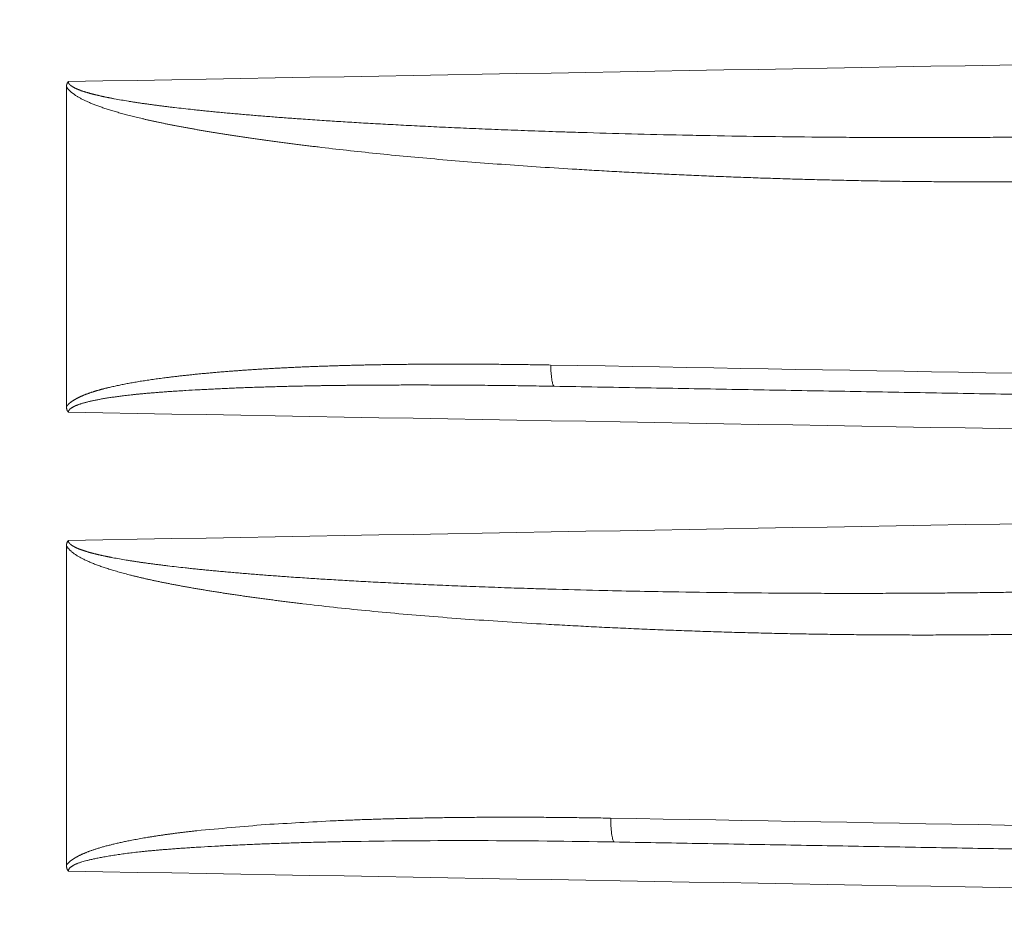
# Model space of a CAD drawing. Header units: millimetres. Extents: x 5437 to 18441, y -4466 to 3128.
# Tile 419 of 497: x 13734 to 13749, y 841 to 855. Entities that reach past the tile are written whole.
import ezdxf

# ---------------------------------------------------------------- set-up
doc = ezdxf.new("R2010")
doc.units = ezdxf.units.MM
doc.layers.add('1', color=7, linetype='Continuous', true_color=0xffffff)
doc.dimstyles.get("Standard").update_dxf_attribs({"dimtxt": 0.18, "dimasz": 0.18, "dimexe": 0.18, "dimexo": 0.0625, "dimgap": 0.09, "dimtad": 0, "dimtih": 1, "dimtoh": 1, "dimdec": 4, "dimzin": 0, "dimdsep": 46, "dimtxsty": 'Standard', "dimcen": 0.09, "dimadec": 0, "dimazin": 0, "dimtfac": 1, "dimtdec": 4, "dimtofl": 0, "dimtmove": 0, "dimatfit": 3, "dimfxl": 1, "dimtolj": 1, "dimtzin": 0, "dimarcsym": 0})

# ---------------------------------------------------------------- blocks, each defined once
blk = doc.blocks.new('*D2')
at = {"color": 0, "lineweight": -2, "transparency": 16777216}
for p, q in [((13342.585, 254.075), (13342.585, 1268.862)), ((13822.085, 1032.127), (13822.085, 1268.862))]:
    blk.add_line(p, q, dxfattribs=at)
at = {"color": 0, "lineweight": 0, "transparency": 16777216}
for p, q in [((13422.585, 1268.682), (13482.245, 1268.682)), ((13742.085, 1268.682), (13682.425, 1268.682))]:
    blk.add_line(p, q, dxfattribs=at)
at = {"color": 0, "lineweight": 20, "transparency": 16777216}
for points in [[(13422.585, 1282.015), (13422.585, 1255.349), (13342.585, 1268.682)], [(13742.085, 1282.015), (13742.085, 1255.349), (13822.085, 1268.682)]]:
    blk.add_solid(points, dxfattribs=at)
at = {"layer": 'Defpoints', "color": 0, "lineweight": 20, "transparency": 16777216}
for p in [(13822.085, 1268.682), (13822.085, 1032.064), (13342.585, 254.013)]:
    blk.add_point(p, dxfattribs=at)
at = {"color": 0, "lineweight": 20, "transparency": 16777216, "insert": (13582.335, 1268.682), "char_height": 80, "attachment_point": 5}
blk.add_mtext('\\A1;480', dxfattribs=at)
blk = doc.blocks.new('*D3')
at = {"color": 0, "lineweight": -2, "transparency": 16777216}
for p, q in [((13674.147, 1169.564), (14135.36, 1169.564)), ((13833.147, -580.436), (14135.36, -580.436))]:
    blk.add_line(p, q, dxfattribs=at)
at = {"color": 0, "lineweight": 0, "transparency": 16777216}
for p, q in [((14135.18, 1089.564), (14135.18, 421.321)), ((14135.18, -500.436), (14135.18, 167.808))]:
    blk.add_line(p, q, dxfattribs=at)
at = {"color": 0, "lineweight": 20, "transparency": 16777216}
for points in [[(14121.847, 1089.564), (14148.514, 1089.564), (14135.18, 1169.564)], [(14121.847, -500.436), (14148.514, -500.436), (14135.18, -580.436)]]:
    blk.add_solid(points, dxfattribs=at)
at = {"layer": 'Defpoints', "color": 0, "lineweight": 20, "transparency": 16777216}
for p in [(13674.085, 1169.564), (13833.085, -580.436), (14135.18, -580.436)]:
    blk.add_point(p, dxfattribs=at)
at = {"color": 0, "lineweight": 20, "transparency": 16777216, "insert": (14135.18, 294.564), "char_height": 80, "attachment_point": 5, "rotation": 270}
blk.add_mtext('\\A1;1750', dxfattribs=at)

msp = doc.modelspace()

# ---------------------------------------------------------------- linework, layer by layer
at = {"layer": '1', "color": 0, "lineweight": 20}
for p, q in [((13734.58476, 848.89765), (13734.58476, 853.81927)), ((13734.58476, 841.83483), (13734.58476, 846.75132))]:
    msp.add_line(p, q, dxfattribs=at)
for points, degree in [([(13734.61315, 853.9025), (13745.94873, 854.10293), (13757.28424, 854.30338), (13768.61967, 854.50384)], 3), ([(13735.3217, 853.6373), (13735.39424, 853.62486), (13735.46678, 853.61228), (13735.53931, 853.59959)], 3), ([(13736.24701, 853.50282), (13736.34143, 853.49222), (13736.43583, 853.4816), (13736.53023, 853.47097)], 3), ([(13738.22815, 853.32419), (13738.32584, 853.31744), (13738.42352, 853.31074), (13738.52119, 853.30411)], 3), ([(13742.34522, 853.12381), (13742.39865, 853.12212), (13742.45208, 853.12044), (13742.50551, 853.1188)], 3), ([(13742.50551, 853.1188), (13743.02768, 853.10297), (13743.54976, 853.08947), (13744.07177, 853.07846)], 3), ([(13744.07177, 853.07846), (13744.21372, 853.07547), (13744.35566, 853.07267), (13744.4976, 853.07004)], 3), ([(13744.4976, 853.07004), (13745.09398, 853.05875), (13745.69026, 853.05082), (13746.28649, 853.04619)], 3), ([(13746.28649, 853.04619), (13746.35421, 853.04562), (13746.42193, 853.0451), (13746.48965, 853.04463)], 3), ([(13742.04211, 849.53849), (13750.97687, 849.38107), (13759.91144, 849.2236), (13768.84581, 849.06606)], 3), ([(13735.58086, 849.07925), (13735.5483, 849.07551), (13735.51574, 849.07173), (13735.48318, 849.06791)], 3), ([(13736.61675, 849.15727), (13736.5524, 849.15367), (13736.48804, 849.14997), (13736.42368, 849.14618)], 3), ([(13738.46859, 849.22004), (13738.41655, 849.21914), (13738.36451, 849.21819), (13738.31247, 849.2172)], 3), ([(13742.09865, 849.21156), (13747.40286, 849.11898), (13752.70706, 849.02639), (13758.01126, 848.93381), (13763.31546, 848.84122), (13768.61967, 848.74864)], 5), ([(13768.61967, 848.21437), (13757.28417, 848.41347), (13745.94866, 848.61256), (13734.61315, 848.81164)], 3), ([(13734.61315, 846.83745), (13745.94871, 847.03773), (13757.28422, 847.23802), (13768.61967, 847.43833)], 3), ([(13735.27599, 846.57643), (13735.34384, 846.56436), (13735.41169, 846.55218), (13735.47953, 846.53994)], 3), ([(13736.14614, 846.44638), (13736.23508, 846.43619), (13736.32403, 846.42599), (13736.41296, 846.41582)], 3), ([(13738.01124, 846.27679), (13738.10308, 846.27048), (13738.1949, 846.26422), (13738.28673, 846.25803)], 3), ([(13741.73972, 846.09736), (13741.83844, 846.09429), (13741.93715, 846.09132), (13742.03586, 846.08844)], 3), ([(13742.03586, 846.08844), (13742.28473, 846.08132), (13742.53358, 846.07476), (13742.78242, 846.06877)], 3), ([(13742.78242, 846.06877), (13743.1586, 846.05985), (13743.53474, 846.05224), (13743.91085, 846.04596)], 3), ([(13743.91085, 846.04596), (13744.47695, 846.0364), (13745.04298, 846.02992), (13745.60895, 846.02645)], 3), ([(13745.60895, 846.02645), (13745.66799, 846.02606), (13745.72703, 846.02571), (13745.78607, 846.0254)], 3), ([(13742.96656, 842.56243), (13751.59304, 842.41097), (13760.21946, 842.25947), (13768.84581, 842.10794)], 3), ([(13736.59436, 842.36964), (13736.94655, 842.40114), (13737.29874, 842.43255), (13737.65093, 842.46389)], 3), ([(13737.65093, 842.46389), (13738.00438, 842.48344), (13738.35783, 842.50295), (13738.71128, 842.52239)], 3), ([(13736.87032, 842.13035), (13736.79852, 842.1263), (13736.72671, 842.12214), (13736.65489, 842.11787)], 3), ([(13739.00421, 842.20352), (13738.92779, 842.20218), (13738.85137, 842.20075), (13738.77494, 842.19923)], 3), ([(13740.89839, 842.2166), (13740.2671, 842.21741), (13739.63571, 842.21308), (13739.00422, 842.20352)], 3), ([(13740.9497, 842.21649), (13740.9326, 842.21653), (13740.9155, 842.21657), (13740.89839, 842.2166)], 3), ([(13743.0231, 842.19543), (13742.33204, 842.20749), (13741.64092, 842.21474), (13740.9497, 842.21649)], 3), ([(13743.0231, 842.19543), (13748.14241, 842.10607), (13753.26173, 842.01671), (13758.38104, 841.92735), (13763.50035, 841.838), (13768.61967, 841.74864)], 5), ([(13734.58476, 841.83483), (13734.6167, 841.88347), (13734.67343, 841.92713), (13734.74233, 841.96551)], 3), ([(13735.70879, 842.04269), (13735.67225, 842.03852), (13735.63571, 842.03431), (13735.59917, 842.03006)], 3), ([(13768.61967, 841.14887), (13757.28417, 841.34812), (13745.94867, 841.54736), (13734.61315, 841.74659)], 3)]:
    msp.add_open_spline(points, degree=degree, dxfattribs=at)
for points, knots in [([(13734.58476, 853.81927), (13734.58479, 853.82141), (13734.58483, 853.82566), (13734.58522, 853.83195), (13734.58585, 853.83813), (13734.58673, 853.84418), (13734.58787, 853.8501), (13734.58925, 853.8559), (13734.59089, 853.86158), (13734.59279, 853.86714), (13734.59493, 853.87257), (13734.59733, 853.87787), (13734.59998, 853.88305), (13734.60289, 853.88811), (13734.60605, 853.89304), (13734.60945, 853.89786), (13734.61191, 853.90095), (13734.61315, 853.9025)], [0, 0, 0, 0, 0.07212474, 0.14297275, 0.2126452, 0.2812485, 0.34889408, 0.41569817, 0.48178146, 0.54726859, 0.61228765, 0.67696952, 0.74144711, 0.80585461, 0.87032665, 0.93499745, 1, 1, 1, 1]), ([(13750.4161, 852.37154), (13750.36732, 852.37075), (13750.26972, 852.36917), (13750.12321, 852.36706), (13749.97656, 852.36517), (13749.82974, 852.36349), (13749.68277, 852.36203), (13749.53564, 852.36079), (13749.38835, 852.35976), (13749.24091, 852.35896), (13749.09331, 852.35837), (13748.94556, 852.358), (13748.79765, 852.35785), (13748.64958, 852.35792), (13748.50135, 852.3582), (13748.35297, 852.35871), (13748.20443, 852.35944), (13748.05574, 852.36038), (13747.90688, 852.36155), (13747.75787, 852.36293), (13747.60871, 852.36454), (13747.45939, 852.36636), (13747.30991, 852.36841), (13747.16027, 852.37068), (13747.01048, 852.37316), (13746.86053, 852.37587), (13746.71043, 852.3788), (13746.56016, 852.38195), (13746.40975, 852.38532), (13746.25917, 852.38891), (13746.10844, 852.39273), (13745.95755, 852.39677), (13745.8065, 852.40102), (13745.6553, 852.40551), (13745.50394, 852.41021), (13745.35243, 852.41513), (13745.20075, 852.42028), (13745.04893, 852.42565), (13744.89694, 852.43125), (13744.7448, 852.43706), (13744.5925, 852.4431), (13744.44004, 852.44937), (13744.28743, 852.45585), (13744.13466, 852.46257), (13743.98174, 852.4695), (13743.82865, 852.47666), (13743.67541, 852.48404), (13743.52202, 852.49165), (13743.36847, 852.49948), (13743.21476, 852.50754), (13743.06089, 852.51582), (13742.90687, 852.52433), (13742.75269, 852.53306), (13742.59835, 852.54202), (13742.31015, 852.55914), (13741.89364, 852.58535), (13741.35438, 852.62261), (13740.83162, 852.66213), (13740.32537, 852.70392), (13739.83562, 852.74798), (13739.36237, 852.79433), (13738.90562, 852.84295), (13738.57917, 852.88073), (13738.3777, 852.90521), (13738.29595, 852.91526), (13738.21509, 852.92533), (13738.13511, 852.93542), (13738.05601, 852.94553), (13737.9778, 852.95565), (13737.90047, 852.96579), (13737.82403, 852.97595), (13737.74848, 852.98612), (13737.6738, 852.99631), (13737.60001, 853.00652), (13737.52711, 853.01675), (13737.45509, 853.02699), (13737.38396, 853.03725), (13737.31371, 853.04753), (13737.24435, 853.05783), (13737.17587, 853.06814), (13737.10827, 853.07847), (13737.04156, 853.08882), (13736.97573, 853.09919), (13736.91079, 853.10957), (13736.84674, 853.11997), (13736.78356, 853.13039), (13736.72128, 853.14082), (13736.65987, 853.15127), (13736.59935, 853.16174), (13736.53972, 853.17223), (13736.48097, 853.18273), (13736.42311, 853.19325), (13736.36613, 853.20378), (13736.31003, 853.21434), (13736.25482, 853.22491), (13736.2005, 853.2355), (13736.14705, 853.2461), (13736.0945, 853.25672), (13736.04283, 853.26736), (13735.99204, 853.27802), (13735.94214, 853.28869), (13735.89312, 853.29938), (13735.84498, 853.31008), (13735.79773, 853.32081), (13735.75137, 853.33155), (13735.70589, 853.3423), (13735.66129, 853.35307), (13735.61758, 853.36386), (13735.57476, 853.37467), (13735.53282, 853.38549), (13735.49176, 853.39633), (13735.45159, 853.40719), (13735.4123, 853.41806), (13735.37389, 853.42895), (13735.33638, 853.43985), (13735.29974, 853.45077), (13735.26399, 853.46171), (13735.22913, 853.47266), (13735.19515, 853.48363), (13735.16205, 853.49462), (13735.12984, 853.50562), (13735.09851, 853.51664), (13735.06807, 853.52767), (13735.03851, 853.53872), (13735.00983, 853.54979), (13734.98204, 853.56087), (13734.95514, 853.57197), (13734.92912, 853.58308), (13734.90398, 853.59421), (13734.87973, 853.60536), (13734.85636, 853.61652), (13734.83387, 853.6277), (13734.81227, 853.63889), (13734.79156, 853.6501), (13734.77172, 853.66132), (13734.75278, 853.67256), (13734.73471, 853.68382), (13734.71753, 853.69509), (13734.70123, 853.70638), (13734.68582, 853.71768), (13734.67129, 853.729), (13734.65764, 853.74034), (13734.64488, 853.75169), (13734.633, 853.76306), (13734.622, 853.77445), (13734.61188, 853.78585), (13734.60267, 853.79727), (13734.59428, 853.80869), (13734.58934, 853.81648), (13734.5869, 853.82032)], [0, 0, 0, 0, 0.00918681, 0.0183824, 0.02758679, 0.0368, 0.04602205, 0.05525298, 0.06449279, 0.07374153, 0.0829992, 0.09226583, 0.10154146, 0.11082609, 0.12011976, 0.12942248, 0.13873428, 0.14805519, 0.15738522, 0.16672441, 0.17607276, 0.18543031, 0.19479708, 0.2041731, 0.21355838, 0.22295294, 0.23235682, 0.24177003, 0.2511926, 0.26062455, 0.2700659, 0.27951667, 0.2889769, 0.29844659, 0.30792578, 0.31741448, 0.32691272, 0.33642052, 0.3459379, 0.35546489, 0.36500151, 0.37454778, 0.38410372, 0.39366935, 0.4032447, 0.41282979, 0.42242464, 0.43202928, 0.44164372, 0.45126799, 0.46090211, 0.4705461, 0.48019998, 0.48986378, 0.49953752, 0.5343381, 0.56810887, 0.60085136, 0.6325673, 0.66325858, 0.69292728, 0.72157572, 0.74920649, 0.75439538, 0.75952936, 0.76460844, 0.76963264, 0.77460198, 0.77951646, 0.78437611, 0.78918094, 0.79393096, 0.79862621, 0.80326668, 0.80785241, 0.81238341, 0.8168597, 0.8212813, 0.82564824, 0.82996054, 0.83421822, 0.8384213, 0.84256981, 0.84666378, 0.85070323, 0.8546882, 0.85861871, 0.86249479, 0.86631648, 0.8700838, 0.8737968, 0.87745551, 0.88105997, 0.88461023, 0.88810631, 0.89154826, 0.89493614, 0.89826999, 0.90154986, 0.9047758, 0.90794788, 0.91106614, 0.91413065, 0.91714148, 0.92009869, 0.92300236, 0.92585256, 0.92864938, 0.9313929, 0.93408321, 0.9367204, 0.93930459, 0.94183588, 0.94431438, 0.94674022, 0.94911353, 0.95143445, 0.95370313, 0.95591973, 0.95808442, 0.96019739, 0.96225884, 0.96426898, 0.96622804, 0.96813628, 0.96999395, 0.97180136, 0.97355882, 0.97526669, 0.97692532, 0.97853514, 0.9800966, 0.98161019, 0.98307644, 0.98449596, 0.9858694, 0.98719749, 0.98848103, 0.9897209, 0.99091808, 0.99207368, 0.99318891, 0.99426512, 0.99530381, 0.99630666, 0.99727554, 0.99821249, 0.99911981, 1, 1, 1, 1]), ([(13734.61315, 853.9025), (13734.61315, 853.90136), (13734.61316, 853.89908), (13734.6135, 853.89566), (13734.61407, 853.89222), (13734.6149, 853.88878), (13734.61598, 853.88534), (13734.61732, 853.88189), (13734.61891, 853.87844), (13734.62076, 853.87498), (13734.62286, 853.87152), (13734.62521, 853.86805), (13734.62782, 853.86458), (13734.63068, 853.8611), (13734.6338, 853.85762), (13734.63716, 853.85414), (13734.64078, 853.85065), (13734.64466, 853.84715), (13734.64879, 853.84366), (13734.65317, 853.84015), (13734.6578, 853.83665), (13734.66269, 853.83314), (13734.66783, 853.82962), (13734.67322, 853.8261), (13734.67887, 853.82258), (13734.68477, 853.81905), (13734.69093, 853.81553), (13734.69733, 853.81199), (13734.704, 853.80846), (13734.71091, 853.80492), (13734.71808, 853.80137), (13734.7255, 853.79783), (13734.73317, 853.79428), (13734.7411, 853.79073), (13734.74928, 853.78717), (13734.75772, 853.78362), (13734.76641, 853.78006), (13734.77535, 853.7765), (13734.78455, 853.77293), (13734.79399, 853.76937), (13734.8037, 853.7658), (13734.81365, 853.76223), (13734.82386, 853.75866), (13734.83433, 853.75509), (13734.84504, 853.75151), (13734.85601, 853.74794), (13734.86724, 853.74436), (13734.87871, 853.74079), (13734.89044, 853.73721), (13734.90243, 853.73363), (13734.91466, 853.73005), (13734.92715, 853.72647), (13734.9399, 853.72289), (13734.95289, 853.71931), (13734.96615, 853.71573), (13734.97965, 853.71215), (13734.99341, 853.70857), (13735.00742, 853.70499), (13735.02168, 853.70142), (13735.0362, 853.69784), (13735.05097, 853.69426), (13735.066, 853.69069), (13735.08128, 853.68711), (13735.09681, 853.68354), (13735.11259, 853.67997), (13735.12863, 853.6764), (13735.14492, 853.67283), (13735.16147, 853.66926), (13735.17827, 853.6657), (13735.19532, 853.66214), (13735.21263, 853.65858), (13735.23019, 853.65502), (13735.248, 853.65147), (13735.26606, 853.64792), (13735.28438, 853.64437), (13735.30295, 853.64082), (13735.31543, 853.63848), (13735.3217, 853.6373)], [0, 0, 0, 0, 0.0047347, 0.00948276, 0.01426605, 0.01910601, 0.02402331, 0.02903766, 0.03416767, 0.03943071, 0.04484288, 0.05041897, 0.05617251, 0.06211584, 0.06826012, 0.07461549, 0.08119108, 0.08799514, 0.09503515, 0.10231781, 0.1098492, 0.11763483, 0.12567966, 0.13398821, 0.14256455, 0.15141242, 0.16053519, 0.16993597, 0.17961756, 0.18958256, 0.19983334, 0.21037207, 0.22120076, 0.23232124, 0.24373524, 0.25544431, 0.26744993, 0.27975344, 0.29235611, 0.3052591, 0.3184635, 0.33197034, 0.34578055, 0.35989504, 0.37431462, 0.38904009, 0.40407217, 0.41941156, 0.43505889, 0.45101479, 0.46727983, 0.48385454, 0.50073945, 0.51793503, 0.53544176, 0.55326006, 0.57139034, 0.589833, 0.60858841, 0.62765693, 0.64703888, 0.6667346, 0.68674438, 0.70706852, 0.72770729, 0.74866097, 0.76992979, 0.79151402, 0.81341386, 0.83562956, 0.85816132, 0.88100934, 0.90417383, 0.92765496, 0.95145292, 0.97556788, 1, 1, 1, 1]), ([(13735.53931, 853.59959), (13735.55625, 853.59688), (13735.59062, 853.59138), (13735.64295, 853.58331), (13735.69675, 853.57522), (13735.75203, 853.56714), (13735.80878, 853.55906), (13735.86702, 853.55099), (13735.92674, 853.54292), (13735.98793, 853.53486), (13736.0506, 853.52681), (13736.11476, 853.51877), (13736.18038, 853.51073), (13736.22464, 853.50548), (13736.24701, 853.50282)], [0, 0, 0, 0, 0.07204386, 0.14613692, 0.22228041, 0.30047545, 0.38072306, 0.4630242, 0.54737974, 0.6337905, 0.72225723, 0.81278063, 0.90536135, 1, 1, 1, 1]), ([(13736.53023, 853.47097), (13736.55782, 853.46803), (13736.61369, 853.46207), (13736.6986, 853.45332), (13736.78564, 853.44456), (13736.87482, 853.4358), (13736.96614, 853.42706), (13737.0596, 853.41833), (13737.15519, 853.40961), (13737.25293, 853.40092), (13737.35281, 853.39225), (13737.45483, 853.3836), (13737.55899, 853.37498), (13737.66529, 853.3664), (13737.77372, 853.35785), (13737.8843, 853.34934), (13737.99701, 853.34088), (13738.11187, 853.33246), (13738.18915, 853.32696), (13738.22815, 853.32419)], [0, 0, 0, 0, 0.04880702, 0.0988652, 0.15017478, 0.20273596, 0.25654896, 0.31161395, 0.3679311, 0.42550057, 0.4843225, 0.54439701, 0.60572423, 0.66830427, 0.73213723, 0.79722321, 0.86356227, 0.93115451, 1, 1, 1, 1]), ([(13738.52119, 853.30411), (13738.56311, 853.30135), (13738.64846, 853.29572), (13738.77879, 853.28743), (13738.9137, 853.27907), (13739.0532, 853.27066), (13739.19727, 853.26221), (13739.34591, 853.25372), (13739.49914, 853.24522), (13739.65695, 853.23671), (13739.81933, 853.22819), (13739.9863, 853.21969), (13740.15783, 853.21122), (13740.33395, 853.20278), (13740.51464, 853.1944), (13740.69991, 853.18608), (13740.88975, 853.17784), (13741.08417, 853.1697), (13741.28317, 853.16166), (13741.48673, 853.15376), (13741.69488, 853.14599), (13741.90759, 853.13838), (13742.12488, 853.13093), (13742.27127, 853.1262), (13742.34522, 853.12381)], [0, 0, 0, 0, 0.03289779, 0.06699143, 0.10228095, 0.13876638, 0.17644775, 0.21532507, 0.25539835, 0.29666759, 0.33913279, 0.38279394, 0.42765101, 0.473704, 0.52095286, 0.56939757, 0.61903809, 0.66987437, 0.72190636, 0.77513402, 0.82955728, 0.88517607, 0.94199034, 1, 1, 1, 1]), ([(13746.48965, 853.04463), (13746.55868, 853.04416), (13746.69572, 853.04323), (13746.89973, 853.04214), (13747.10066, 853.04129), (13747.29849, 853.04068), (13747.49325, 853.04029), (13747.68492, 853.04013), (13747.8735, 853.04018), (13748.059, 853.04043), (13748.24142, 853.04088), (13748.42076, 853.04152), (13748.59701, 853.04233), (13748.77018, 853.04332), (13748.94026, 853.04447), (13749.10726, 853.04578), (13749.27119, 853.04723), (13749.43203, 853.04882), (13749.58978, 853.05054), (13749.74446, 853.05239), (13749.89605, 853.05435), (13750.04457, 853.05643), (13750.19, 853.05861), (13750.33235, 853.06087), (13750.42622, 853.06248), (13750.47264, 853.06328)], [0, 0, 0, 0, 0.05197101, 0.10316983, 0.15359648, 0.20325095, 0.25213326, 0.30024342, 0.34758146, 0.39414739, 0.43994122, 0.48496298, 0.5292127, 0.57269039, 0.61539609, 0.65732982, 0.6984916, 0.73888148, 0.77849948, 0.81734564, 0.85541998, 0.89272255, 0.92925339, 0.96501252, 1, 1, 1, 1]), ([(13736.10739, 849.34284), (13736.12859, 849.34551), (13736.17123, 849.35087), (13736.23563, 849.35865), (13736.30085, 849.36629), (13736.36687, 849.37377), (13736.4337, 849.3811), (13736.50134, 849.38827), (13736.56979, 849.39529), (13736.63905, 849.40216), (13736.70913, 849.40888), (13736.78001, 849.41544), (13736.8517, 849.42184), (13736.9242, 849.4281), (13736.99752, 849.4342), (13737.07164, 849.44014), (13737.14657, 849.44594), (13737.22232, 849.45158), (13737.29887, 849.45706), (13737.37623, 849.4624), (13737.45441, 849.46758), (13737.53339, 849.4726), (13737.61318, 849.47747), (13737.69379, 849.48219), (13737.7752, 849.48676), (13737.85742, 849.49117), (13737.94046, 849.49543), (13738.0243, 849.49954), (13738.10896, 849.50349), (13738.19442, 849.50729), (13738.2807, 849.51094), (13738.36778, 849.51443), (13738.45568, 849.51777), (13738.54438, 849.52096), (13738.6339, 849.52399), (13738.72422, 849.52687), (13738.81536, 849.5296), (13738.9073, 849.53218), (13739.00006, 849.5346), (13739.09362, 849.53687), (13739.188, 849.53899), (13739.28319, 849.54095), (13739.37918, 849.54276), (13739.47599, 849.54442), (13739.57361, 849.54593), (13739.67203, 849.54728), (13739.77127, 849.54848), (13739.87132, 849.54953), (13739.97217, 849.55042), (13740.07384, 849.55116), (13740.17632, 849.55176), (13740.2796, 849.55219), (13740.3837, 849.55248), (13740.48861, 849.55261), (13740.59433, 849.55259), (13740.70086, 849.55242), (13740.80819, 849.5521), (13740.91634, 849.55162), (13741.0253, 849.55099), (13741.13507, 849.55021), (13741.24565, 849.54928), (13741.35704, 849.5482), (13741.46924, 849.54696), (13741.58224, 849.54557), (13741.69606, 849.54404), (13741.81069, 849.54234), (13741.92613, 849.54051), (13742.00336, 849.53916), (13742.04211, 849.53849)], [0, 0, 0, 0, 0.01084015, 0.02181055, 0.03291139, 0.04414282, 0.05550501, 0.06699812, 0.0786223, 0.09037769, 0.10226444, 0.11428267, 0.12643254, 0.13871415, 0.15112764, 0.16367313, 0.17635073, 0.18916055, 0.20210271, 0.21517731, 0.22838445, 0.24172424, 0.25519676, 0.26880212, 0.2825404, 0.2964117, 0.31041609, 0.32455367, 0.33882451, 0.3532287, 0.3677663, 0.3824374, 0.39724206, 0.41218036, 0.42725237, 0.44245816, 0.45779778, 0.4732713, 0.48887879, 0.5046203, 0.52049589, 0.53650562, 0.55264955, 0.56892773, 0.58534021, 0.60188705, 0.6185683, 0.635384, 0.6523342, 0.66941895, 0.6866383, 0.70399229, 0.72148096, 0.73910436, 0.75686253, 0.7747555, 0.79278333, 0.81094604, 0.82924369, 0.84767629, 0.86624389, 0.88494653, 0.90378424, 0.92275705, 0.941865, 0.96110812, 0.98048645, 1, 1, 1, 1]), ([(13735.21348, 849.18646), (13735.22451, 849.18915), (13735.24679, 849.19458), (13735.28062, 849.20249), (13735.31516, 849.21033), (13735.35042, 849.21808), (13735.3864, 849.22575), (13735.42309, 849.23333), (13735.4605, 849.24082), (13735.49862, 849.24823), (13735.53746, 849.25556), (13735.57702, 849.26279), (13735.6173, 849.26994), (13735.65829, 849.27701), (13735.7, 849.28398), (13735.74242, 849.29088), (13735.78556, 849.29768), (13735.82942, 849.3044), (13735.874, 849.31103), (13735.91929, 849.31758), (13735.96529, 849.32404), (13736.01202, 849.33041), (13736.05946, 849.33671), (13736.09134, 849.34079), (13736.10739, 849.34284)], [0, 0, 0, 0, 0.03767336, 0.07607709, 0.11521323, 0.15508368, 0.19569026, 0.23703468, 0.27911857, 0.32194345, 0.36551081, 0.40982201, 0.45487839, 0.50068119, 0.54723162, 0.5945308, 0.64257983, 0.69137974, 0.74093151, 0.7912361, 0.84229439, 0.89410727, 0.94667554, 1, 1, 1, 1]), ([(13742.09865, 849.21156), (13742.03551, 849.21264), (13741.91076, 849.21477), (13741.72593, 849.2176), (13741.54569, 849.22014), (13741.37003, 849.22237), (13741.19896, 849.22431), (13741.03248, 849.22598), (13740.87059, 849.22738), (13740.71329, 849.22854), (13740.56057, 849.22948), (13740.41245, 849.23019), (13740.26891, 849.2307), (13740.12996, 849.23103), (13739.9956, 849.23118), (13739.86583, 849.23116), (13739.74065, 849.23101), (13739.62006, 849.23071), (13739.50405, 849.2303), (13739.39264, 849.22978), (13739.28582, 849.22916), (13739.18359, 849.22846), (13739.08595, 849.22768), (13738.9929, 849.22685), (13738.90445, 849.22596), (13738.82058, 849.22502), (13738.7413, 849.22406), (13738.66662, 849.22308), (13738.59653, 849.22208), (13738.53103, 849.22108), (13738.4889, 849.22037), (13738.4686, 849.22004)], [0, 0, 0, 0, 0.05216507, 0.103068, 0.15270866, 0.20108693, 0.2482027, 0.29405584, 0.33864624, 0.38197381, 0.42403843, 0.46484001, 0.50437847, 0.54265371, 0.57966566, 0.61541423, 0.64989935, 0.68312096, 0.715079, 0.7457734, 0.77520411, 0.80337109, 0.83027428, 0.85591366, 0.88028918, 0.90340081, 0.92524854, 0.94583233, 0.96515218, 0.98320807, 1, 1, 1, 1]), ([(13734.58476, 848.89765), (13734.58606, 848.89951), (13734.58867, 848.90325), (13734.59284, 848.90878), (13734.59724, 848.91429), (13734.60189, 848.91977), (13734.60678, 848.92524), (13734.61192, 848.93069), (13734.6173, 848.93612), (13734.62292, 848.94153), (13734.62878, 848.94691), (13734.63489, 848.95228), (13734.64123, 848.95763), (13734.64783, 848.96296), (13734.65466, 848.96827), (13734.66174, 848.97356), (13734.66906, 848.97883), (13734.67662, 848.98407), (13734.68443, 848.9893), (13734.69247, 848.99451), (13734.70077, 848.9997), (13734.7093, 849.00487), (13734.71808, 849.01002), (13734.7271, 849.01515), (13734.73636, 849.02026), (13734.74586, 849.02535), (13734.75561, 849.03041), (13734.7656, 849.03546), (13734.77584, 849.04049), (13734.78631, 849.0455), (13734.79703, 849.05049), (13734.808, 849.05546), (13734.8192, 849.06041), (13734.83065, 849.06534), (13734.84234, 849.07025), (13734.85427, 849.07514), (13734.86645, 849.08001), (13734.87887, 849.08486), (13734.89153, 849.08969), (13734.90444, 849.0945), (13734.91759, 849.09929), (13734.93098, 849.10406), (13734.94461, 849.10881), (13734.95849, 849.11354), (13734.97261, 849.11825), (13734.98697, 849.12294), (13735.00158, 849.12761), (13735.01643, 849.13226), (13735.03152, 849.13689), (13735.04685, 849.1415), (13735.06243, 849.14609), (13735.07825, 849.15066), (13735.09431, 849.15521), (13735.11062, 849.15974), (13735.12716, 849.16425), (13735.14396, 849.16873), (13735.16099, 849.1732), (13735.17827, 849.17765), (13735.19579, 849.18209), (13735.20756, 849.185), (13735.21348, 849.18646)], [0, 0, 0, 0, 0.00993675, 0.02004987, 0.0303473, 0.04083656, 0.05152479, 0.06241871, 0.07352469, 0.08484872, 0.09639647, 0.10817328, 0.12018418, 0.13243391, 0.14492695, 0.15766752, 0.17065959, 0.18390691, 0.19741302, 0.21118125, 0.22521476, 0.23951652, 0.25408933, 0.26893587, 0.28405864, 0.29946002, 0.31514226, 0.33110748, 0.34735772, 0.36389489, 0.3807208, 0.39783719, 0.41524568, 0.43294785, 0.45094517, 0.46923906, 0.48783085, 0.50672182, 0.52591321, 0.54540616, 0.56520179, 0.58530116, 0.60570528, 0.62641512, 0.64743161, 0.66875563, 0.69038803, 0.71232962, 0.73458118, 0.75714346, 0.78001717, 0.803203, 0.82670161, 0.85051364, 0.87463968, 0.89908034, 0.92383617, 0.94890771, 0.97429549, 1, 1, 1, 1]), ([(13736.42359, 849.14618), (13736.39403, 849.14438), (13736.33602, 849.14084), (13736.2507, 849.13533), (13736.16873, 849.12979), (13736.09011, 849.12421), (13736.01485, 849.11862), (13735.94294, 849.113), (13735.87439, 849.10738), (13735.80919, 849.10176), (13735.74735, 849.09615), (13735.68887, 849.09055), (13735.63373, 849.085), (13735.59813, 849.08113), (13735.58087, 849.07925)], [0, 0, 0, 0, 0.10500735, 0.20607121, 0.3031921, 0.39637068, 0.4856077, 0.57090403, 0.6522607, 0.72967893, 0.80316012, 0.87270596, 0.93831846, 1, 1, 1, 1]), ([(13738.31247, 849.2172), (13738.2713, 849.21638), (13738.18945, 849.21475), (13738.06744, 849.21201), (13737.94692, 849.20908), (13737.8279, 849.20593), (13737.71038, 849.20257), (13737.59435, 849.199), (13737.47981, 849.19521), (13737.36677, 849.19121), (13737.25523, 849.187), (13737.14518, 849.18258), (13737.03662, 849.17795), (13736.92956, 849.17311), (13736.82399, 849.16806), (13736.71992, 849.16282), (13736.65105, 849.15911), (13736.61686, 849.15727)], [0, 0, 0, 0, 0.07276427, 0.14465694, 0.21567812, 0.28582794, 0.35510651, 0.42351394, 0.49105035, 0.55771586, 0.6235106, 0.68843469, 0.75248827, 0.81567145, 0.87798437, 0.93942718, 1, 1, 1, 1]), ([(13735.48316, 849.06791), (13735.47044, 849.06634), (13735.44526, 849.06323), (13735.40795, 849.05842), (13735.37149, 849.05357), (13735.33589, 849.04867), (13735.30114, 849.04371), (13735.26725, 849.0387), (13735.23422, 849.03364), (13735.20205, 849.02852), (13735.17073, 849.02336), (13735.14026, 849.01815), (13735.11066, 849.0129), (13735.08191, 849.00759), (13735.05401, 849.00224), (13735.02698, 848.99685), (13735.0008, 848.99141), (13734.97547, 848.98593), (13734.95101, 848.9804), (13734.9274, 848.97483), (13734.90464, 848.96923), (13734.88274, 848.96358), (13734.8617, 848.95789), (13734.84152, 848.95217), (13734.82219, 848.94641), (13734.80372, 848.94061), (13734.7861, 848.93477), (13734.76934, 848.9289), (13734.75344, 848.923), (13734.73839, 848.91707), (13734.7242, 848.9111), (13734.71086, 848.9051), (13734.69838, 848.89907), (13734.68676, 848.89301), (13734.67599, 848.88692), (13734.66607, 848.88081), (13734.65701, 848.87466), (13734.64881, 848.86849), (13734.64145, 848.86229), (13734.63495, 848.85606), (13734.62931, 848.84981), (13734.62452, 848.84352), (13734.62058, 848.83721), (13734.6175, 848.83086), (13734.6153, 848.82448), (13734.6139, 848.81808), (13734.6137, 848.81378), (13734.6136, 848.81164)], [0, 0, 0, 0, 0.04086862, 0.08084958, 0.11994353, 0.15815115, 0.19547318, 0.23191039, 0.26746365, 0.30213385, 0.33592199, 0.36882914, 0.40085643, 0.43200514, 0.46227661, 0.49167233, 0.52019393, 0.54784318, 0.57462204, 0.60053265, 0.62557739, 0.64975889, 0.67308007, 0.69554419, 0.71715491, 0.73791634, 0.75783308, 0.77691041, 0.79515427, 0.81257152, 0.82916999, 0.84495877, 0.85994841, 0.87415124, 0.88758176, 0.90025714, 0.9121978, 0.92342815, 0.93397758, 0.9438815, 0.95318274, 0.96193297, 0.97019419, 0.97804004, 0.98555637, 0.99284069, 1, 1, 1, 1]), ([(13734.61315, 848.81164), (13734.61199, 848.81315), (13734.60967, 848.81615), (13734.60647, 848.82081), (13734.60347, 848.82558), (13734.60069, 848.83046), (13734.59814, 848.83545), (13734.59581, 848.84055), (13734.5937, 848.84576), (13734.59181, 848.85109), (13734.59015, 848.85652), (13734.58871, 848.86207), (13734.58749, 848.86773), (13734.58649, 848.8735), (13734.58572, 848.87938), (13734.58517, 848.88537), (13734.58482, 848.89147), (13734.58478, 848.89558), (13734.58476, 848.89765)], [0, 0, 0, 0, 0.06073585, 0.12119956, 0.18150152, 0.241753, 0.30206554, 0.36255035, 0.4233177, 0.48447631, 0.54613286, 0.60839145, 0.67135319, 0.73511586, 0.79977359, 0.86541669, 0.93213142, 1, 1, 1, 1]), ([(13734.58476, 846.75132), (13734.58479, 846.75354), (13734.58483, 846.75793), (13734.58522, 846.76444), (13734.58585, 846.77083), (13734.58673, 846.77709), (13734.58787, 846.78322), (13734.58925, 846.78923), (13734.59089, 846.7951), (13734.59279, 846.80085), (13734.59493, 846.80647), (13734.59733, 846.81196), (13734.59998, 846.81732), (13734.60289, 846.82256), (13734.60605, 846.82766), (13734.60945, 846.83265), (13734.61191, 846.83585), (13734.61315, 846.83745)], [0, 0, 0, 0, 0.07216272, 0.14304365, 0.21274385, 0.28136956, 0.3490321, 0.4158476, 0.48193665, 0.54742388, 0.61243734, 0.67710794, 0.74156863, 0.8059537, 0.8703979, 0.93503561, 1, 1, 1, 1]), ([(13734.61315, 846.83745), (13734.61315, 846.83631), (13734.61316, 846.83403), (13734.61348, 846.8306), (13734.61402, 846.82716), (13734.6148, 846.82373), (13734.61581, 846.82029), (13734.61707, 846.81684), (13734.61856, 846.8134), (13734.62029, 846.80995), (13734.62226, 846.80649), (13734.62446, 846.80304), (13734.6269, 846.79958), (13734.62958, 846.79612), (13734.6325, 846.79266), (13734.63565, 846.78919), (13734.63904, 846.78572), (13734.64266, 846.78225), (13734.64653, 846.77877), (13734.65063, 846.77529), (13734.65496, 846.77182), (13734.65954, 846.76833), (13734.66435, 846.76485), (13734.66939, 846.76136), (13734.67468, 846.75787), (13734.6802, 846.75438), (13734.68596, 846.75089), (13734.69195, 846.7474), (13734.69819, 846.7439), (13734.70466, 846.7404), (13734.71136, 846.7369), (13734.71831, 846.7334), (13734.72549, 846.7299), (13734.7329, 846.7264), (13734.74056, 846.72289), (13734.74845, 846.71939), (13734.75658, 846.71588), (13734.76494, 846.71237), (13734.77354, 846.70887), (13734.78238, 846.70536), (13734.79146, 846.70185), (13734.80077, 846.69834), (13734.81032, 846.69484), (13734.82011, 846.69133), (13734.83014, 846.68782), (13734.8404, 846.68431), (13734.8509, 846.6808), (13734.86163, 846.6773), (13734.87261, 846.67379), (13734.88381, 846.67029), (13734.89526, 846.66678), (13734.90695, 846.66328), (13734.91887, 846.65978), (13734.93102, 846.65627), (13734.94342, 846.65277), (13734.95605, 846.64928), (13734.96892, 846.64578), (13734.98203, 846.64229), (13734.99537, 846.63879), (13735.00895, 846.6353), (13735.02277, 846.63182), (13735.03682, 846.62833), (13735.05111, 846.62485), (13735.06564, 846.62136), (13735.0804, 846.61789), (13735.0954, 846.61441), (13735.11064, 846.61094), (13735.12612, 846.60747), (13735.14183, 846.604), (13735.15778, 846.60054), (13735.17397, 846.59708), (13735.19039, 846.59363), (13735.20705, 846.59018), (13735.22395, 846.58673), (13735.24109, 846.58329), (13735.25846, 846.57984), (13735.27012, 846.57758), (13735.27599, 846.57643)], [0, 0, 0, 0, 0.00487353, 0.00976055, 0.01468205, 0.0196586, 0.02471009, 0.02985553, 0.03511293, 0.04049916, 0.04602991, 0.05171969, 0.05758182, 0.06362847, 0.06987075, 0.07631874, 0.08298161, 0.08986764, 0.09698436, 0.10433858, 0.11193645, 0.11978359, 0.12788506, 0.13624548, 0.14486906, 0.15375961, 0.16292063, 0.17235531, 0.18206656, 0.19205707, 0.2023293, 0.2128855, 0.22372777, 0.23485802, 0.24627803, 0.25798946, 0.26999381, 0.28229252, 0.2948869, 0.30777816, 0.32096747, 0.33445588, 0.34824439, 0.36233394, 0.3767254, 0.39141959, 0.40641728, 0.42171921, 0.43732604, 0.45323844, 0.46945699, 0.48598228, 0.50281484, 0.5199552, 0.53740383, 0.5551612, 0.57322774, 0.59160386, 0.61028996, 0.62928642, 0.64859359, 0.6682118, 0.68814139, 0.70838266, 0.72893591, 0.74980141, 0.77097943, 0.79247024, 0.81427407, 0.83639117, 0.85882175, 0.88156604, 0.90462424, 0.92799655, 0.95168315, 0.97568425, 1, 1, 1, 1]), ([(13749.4796, 845.3962), (13749.4254, 845.39531), (13749.31701, 845.39355), (13749.1544, 845.39123), (13748.99176, 845.38915), (13748.8291, 845.38733), (13748.66641, 845.38577), (13748.50369, 845.38447), (13748.34094, 845.38343), (13748.17817, 845.38265), (13748.01537, 845.38213), (13747.85254, 845.38187), (13747.68968, 845.38187), (13747.5268, 845.38214), (13747.36389, 845.38266), (13747.20095, 845.38344), (13747.03798, 845.38448), (13746.87499, 845.38579), (13746.71197, 845.38735), (13746.54892, 845.38918), (13746.38585, 845.39127), (13746.22274, 845.39363), (13746.05961, 845.39624), (13745.89646, 845.39912), (13745.73327, 845.40226), (13745.57006, 845.40567), (13745.40682, 845.40933), (13745.24355, 845.41326), (13745.08026, 845.41746), (13744.91694, 845.42192), (13744.75359, 845.42664), (13744.59021, 845.43163), (13744.42681, 845.43688), (13744.26338, 845.44239), (13744.09992, 845.44817), (13743.93644, 845.45422), (13743.77293, 845.46053), (13743.60939, 845.46711), (13743.44582, 845.47395), (13743.28222, 845.48106), (13743.1186, 845.48844), (13742.95495, 845.49608), (13742.79128, 845.50399), (13742.62757, 845.51216), (13742.46384, 845.5206), (13742.30008, 845.52931), (13742.1363, 845.53829), (13741.82765, 845.55569), (13741.38114, 845.58272), (13740.80381, 845.62187), (13740.24745, 845.66393), (13739.71208, 845.70892), (13739.19768, 845.75685), (13738.70426, 845.8077), (13738.3536, 845.84766), (13738.1389, 845.87361), (13738.05345, 845.88409), (13737.96903, 845.89459), (13737.88564, 845.90513), (13737.80329, 845.91569), (13737.72196, 845.92629), (13737.64167, 845.93691), (13737.56241, 845.94756), (13737.48419, 845.95824), (13737.40699, 845.96896), (13737.33083, 845.9797), (13737.2557, 845.99047), (13737.18161, 846.00127), (13737.10854, 846.01209), (13737.03651, 846.02295), (13736.96551, 846.03384), (13736.89554, 846.04476), (13736.82661, 846.0557), (13736.75871, 846.06668), (13736.69184, 846.07768), (13736.626, 846.08872), (13736.56119, 846.09978), (13736.49742, 846.11087), (13736.43468, 846.12199), (13736.37297, 846.13314), (13736.3123, 846.14432), (13736.25266, 846.15553), (13736.19404, 846.16676), (13736.13647, 846.17803), (13736.07992, 846.18932), (13736.02441, 846.20065), (13735.96993, 846.212), (13735.91648, 846.22338), (13735.86406, 846.23479), (13735.81268, 846.24623), (13735.76232, 846.25769), (13735.713, 846.26919), (13735.66472, 846.28071), (13735.61746, 846.29227), (13735.57124, 846.30385), (13735.52605, 846.31546), (13735.48189, 846.32709), (13735.43877, 846.33876), (13735.39667, 846.35046), (13735.35561, 846.36218), (13735.31558, 846.37393), (13735.27659, 846.38571), (13735.23862, 846.39752), (13735.20169, 846.40935), (13735.16579, 846.42122), (13735.13092, 846.43311), (13735.09709, 846.44503), (13735.06428, 846.45697), (13735.03251, 846.46895), (13735.00177, 846.48095), (13734.97206, 846.49298), (13734.94339, 846.50504), (13734.91574, 846.51713), (13734.88913, 846.52924), (13734.86355, 846.54138), (13734.83901, 846.55355), (13734.81549, 846.56575), (13734.793, 846.57797), (13734.77155, 846.59022), (13734.75113, 846.6025), (13734.73174, 846.61481), (13734.71338, 846.62714), (13734.69605, 846.6395), (13734.67975, 846.65189), (13734.66448, 846.66431), (13734.65025, 846.67675), (13734.63704, 846.68923), (13734.62487, 846.70173), (13734.61372, 846.71426), (13734.60362, 846.72683), (13734.59449, 846.7394), (13734.58916, 846.74801), (13734.58654, 846.75224)], [0, 0, 0, 0, 0.01083276, 0.02166631, 0.03250067, 0.04333588, 0.05417196, 0.06500894, 0.07584685, 0.08668573, 0.0975256, 0.10836649, 0.11920844, 0.13005146, 0.1408956, 0.15174088, 0.16258734, 0.17343499, 0.18428388, 0.19513403, 0.20598548, 0.21683824, 0.22769237, 0.23854787, 0.24940479, 0.26026315, 0.27112299, 0.28198433, 0.29284721, 0.30371166, 0.3145777, 0.32544537, 0.3363147, 0.34718571, 0.35805845, 0.36893294, 0.3798092, 0.39068728, 0.4015672, 0.41244899, 0.42333269, 0.43421832, 0.44510592, 0.45599551, 0.46688713, 0.47778082, 0.48867659, 0.49957448, 0.53938014, 0.57779723, 0.61482809, 0.65047537, 0.68474202, 0.7176314, 0.7491473, 0.75492026, 0.7606252, 0.76626214, 0.77183111, 0.77733213, 0.78276522, 0.78813041, 0.79342771, 0.79865716, 0.80381877, 0.80891258, 0.81393862, 0.81889691, 0.82378749, 0.82861038, 0.83336562, 0.83805326, 0.84267331, 0.84722582, 0.85171083, 0.85612838, 0.86047852, 0.86476129, 0.86897673, 0.8731249, 0.87720586, 0.88121964, 0.88516632, 0.88904596, 0.89285861, 0.89660435, 0.90028324, 0.90389537, 0.9074408, 0.91091964, 0.91433195, 0.91767785, 0.92095742, 0.92417078, 0.92731803, 0.9303993, 0.93341471, 0.93636441, 0.93924853, 0.94206723, 0.94482069, 0.94750907, 0.95013258, 0.95269141, 0.95518579, 0.95761597, 0.9599822, 0.96228476, 0.96452397, 0.96670014, 0.96881366, 0.97086491, 0.97285433, 0.97478239, 0.97664961, 0.97845656, 0.98020389, 0.98189229, 0.98352254, 0.98509551, 0.98661214, 0.98807352, 0.98948084, 0.99083545, 0.99213884, 0.99339271, 0.99459896, 0.99575971, 0.99687735, 0.99795457, 0.99899434, 1, 1, 1, 1]), ([(13735.47953, 846.53994), (13735.49549, 846.5373), (13735.52785, 846.53196), (13735.57713, 846.52412), (13735.6278, 846.51627), (13735.67987, 846.50844), (13735.73333, 846.50061), (13735.78818, 846.4928), (13735.84443, 846.48501), (13735.90208, 846.47723), (13735.96111, 846.46946), (13736.02154, 846.46172), (13736.08337, 846.45398), (13736.12506, 846.44893), (13736.14614, 846.44638)], [0, 0, 0, 0, 0.07205206, 0.14615154, 0.22229977, 0.30049796, 0.38074723, 0.4630486, 0.54740304, 0.63381143, 0.72227459, 0.81279327, 0.90536819, 1, 1, 1, 1]), ([(13736.41296, 846.41582), (13736.43897, 846.41301), (13736.49164, 846.40731), (13736.57167, 846.39894), (13736.65369, 846.39057), (13736.73772, 846.38222), (13736.82374, 846.3739), (13736.91176, 846.36559), (13737.00178, 846.35732), (13737.0938, 846.34907), (13737.18782, 846.34086), (13737.28383, 846.33268), (13737.38185, 846.32454), (13737.48186, 846.31644), (13737.58387, 846.30839), (13737.68788, 846.30039), (13737.79389, 846.29244), (13737.9019, 846.28454), (13737.97457, 846.27939), (13738.01124, 846.27679)], [0, 0, 0, 0, 0.04889209, 0.09902462, 0.15039786, 0.20301203, 0.25686735, 0.31196402, 0.36830223, 0.42588214, 0.48470391, 0.54476768, 0.60607358, 0.66862174, 0.73241226, 0.79744526, 0.86372083, 0.93123905, 1, 1, 1, 1]), ([(13738.28673, 846.25803), (13738.32754, 846.25536), (13738.41056, 846.24993), (13738.53719, 846.24196), (13738.66803, 846.23395), (13738.80307, 846.22592), (13738.94231, 846.21789), (13739.08574, 846.20986), (13739.23338, 846.20185), (13739.38522, 846.19385), (13739.54126, 846.18589), (13739.70149, 846.17797), (13739.86593, 846.17011), (13740.03456, 846.16231), (13740.20739, 846.15459), (13740.38442, 846.14696), (13740.56564, 846.13944), (13740.75106, 846.13204), (13740.94068, 846.12476), (13741.1345, 846.11763), (13741.33251, 846.11067), (13741.53472, 846.10385), (13741.67092, 846.09954), (13741.73972, 846.09736)], [0, 0, 0, 0, 0.03547611, 0.07216645, 0.11007106, 0.14918997, 0.18952321, 0.23107079, 0.27383275, 0.31780906, 0.36299975, 0.40940479, 0.45702417, 0.50585788, 0.55590588, 0.60716816, 0.65964466, 0.71333536, 0.76824021, 0.82435915, 0.88169214, 0.94023911, 1, 1, 1, 1]), ([(13745.78607, 846.0254), (13745.85702, 846.02504), (13745.99778, 846.02432), (13746.20719, 846.02358), (13746.41318, 846.02309), (13746.61574, 846.02285), (13746.81488, 846.02284), (13747.01058, 846.02307), (13747.20286, 846.02351), (13747.39171, 846.02416), (13747.57713, 846.02501), (13747.75913, 846.02604), (13747.9377, 846.02725), (13748.11284, 846.02862), (13748.28456, 846.03015), (13748.45285, 846.03182), (13748.61772, 846.03364), (13748.77916, 846.03558), (13748.93718, 846.03764), (13749.09177, 846.03981), (13749.24294, 846.04208), (13749.39068, 846.04443), (13749.48803, 846.04611), (13749.53613, 846.04693)], [0, 0, 0, 0, 0.05673949, 0.11256677, 0.16748184, 0.22148474, 0.27457547, 0.32675408, 0.37802058, 0.428375, 0.47781738, 0.52634774, 0.57396613, 0.62067258, 0.66646712, 0.7113498, 0.75532066, 0.79837974, 0.84052708, 0.88176273, 0.92208673, 0.96149914, 1, 1, 1, 1]), ([(13738.71128, 842.52239), (13738.74886, 842.52399), (13738.82422, 842.5272), (13738.93758, 842.53171), (13739.05158, 842.53603), (13739.16621, 842.54013), (13739.28146, 842.544), (13739.39735, 842.54767), (13739.51387, 842.55111), (13739.63102, 842.55435), (13739.70933, 842.55632), (13739.74859, 842.55731)], [0, 0, 0, 0, 0.10874857, 0.2180866, 0.32801459, 0.43853307, 0.54964253, 0.66134347, 0.77363638, 0.88652173, 1, 1, 1, 1]), ([(13739.74859, 842.55731), (13739.78806, 842.55825), (13739.8672, 842.56015), (13739.98624, 842.56272), (13740.10591, 842.56508), (13740.22621, 842.56723), (13740.34715, 842.56916), (13740.46871, 842.57087), (13740.5909, 842.57237), (13740.71372, 842.57366), (13740.79582, 842.57434), (13740.83697, 842.57468)], [0, 0, 0, 0, 0.10884079, 0.21824818, 0.32822261, 0.43876449, 0.54987424, 0.66155227, 0.77379897, 0.88661476, 1, 1, 1, 1]), ([(13740.83697, 842.57468), (13740.8814, 842.575), (13740.97067, 842.57564), (13741.10521, 842.57628), (13741.24099, 842.57669), (13741.378, 842.57686), (13741.51626, 842.57677), (13741.65575, 842.57645), (13741.79649, 842.57587), (13741.93846, 842.57505), (13742.08167, 842.57399), (13742.22612, 842.57268), (13742.37181, 842.57113), (13742.51875, 842.56933), (13742.66691, 842.56728), (13742.81632, 842.565), (13742.91634, 842.56329), (13742.96656, 842.56243)], [0, 0, 0, 0, 0.06262083, 0.1258187, 0.18959385, 0.2539465, 0.31887688, 0.38438519, 0.45047165, 0.51713646, 0.58437982, 0.65220193, 0.72060296, 0.78958311, 0.85914255, 0.92928146, 1, 1, 1, 1]), ([(13735.54897, 842.21473), (13735.56363, 842.21763), (13735.59322, 842.22349), (13735.63809, 842.23203), (13735.68383, 842.24049), (13735.73044, 842.24885), (13735.77792, 842.25712), (13735.82627, 842.26529), (13735.8755, 842.27337), (13735.92559, 842.28135), (13735.97655, 842.28925), (13736.01084, 842.29437), (13736.02812, 842.29695)], [0, 0, 0, 0, 0.09231452, 0.18632959, 0.28204822, 0.37947324, 0.47860737, 0.57945317, 0.68201307, 0.78628939, 0.89228433, 1, 1, 1, 1]), ([(13736.02812, 842.29695), (13736.04568, 842.29953), (13736.08109, 842.30474), (13736.13467, 842.31233), (13736.18912, 842.31984), (13736.24444, 842.32724), (13736.30063, 842.33456), (13736.35769, 842.34178), (13736.41562, 842.3489), (13736.47442, 842.35593), (13736.53409, 842.36287), (13736.57418, 842.36738), (13736.59436, 842.36964)], [0, 0, 0, 0, 0.09336198, 0.18819523, 0.28450133, 0.38228174, 0.48153788, 0.58227111, 0.68448272, 0.78817396, 0.89334601, 1, 1, 1, 1]), ([(13735.03732, 842.08693), (13735.0457, 842.08959), (13735.06264, 842.09498), (13735.08842, 842.10286), (13735.11482, 842.11071), (13735.14183, 842.11849), (13735.16946, 842.12622), (13735.19771, 842.1339), (13735.22657, 842.14153), (13735.25605, 842.1491), (13735.28615, 842.15661), (13735.31686, 842.16408), (13735.3482, 842.17148), (13735.38015, 842.17884), (13735.41271, 842.18614), (13735.4459, 842.19338), (13735.4797, 842.20057), (13735.51412, 842.20772), (13735.53729, 842.21238), (13735.54897, 842.21473)], [0, 0, 0, 0, 0.05013616, 0.10134262, 0.15362318, 0.2069814, 0.26142062, 0.31694401, 0.37355453, 0.43125499, 0.49004804, 0.54993618, 0.61092179, 0.6730071, 0.73619424, 0.80048523, 0.86588199, 0.93238634, 1, 1, 1, 1]), ([(13736.65481, 842.11787), (13736.6217, 842.11584), (13736.55672, 842.11186), (13736.46112, 842.10564), (13736.36924, 842.09941), (13736.28109, 842.09313), (13736.19666, 842.08684), (13736.11596, 842.08054), (13736.03899, 842.07423), (13735.96574, 842.06792), (13735.89622, 842.06163), (13735.83043, 842.05534), (13735.76835, 842.04912), (13735.72825, 842.04479), (13735.7088, 842.04269)], [0, 0, 0, 0, 0.10480113, 0.20569662, 0.30268691, 0.39577259, 0.48495429, 0.57023278, 0.65160898, 0.72908393, 0.80265889, 0.87233533, 0.938115, 1, 1, 1, 1]), ([(13738.77494, 842.19923), (13738.73135, 842.19832), (13738.64468, 842.19652), (13738.51548, 842.19352), (13738.38784, 842.19034), (13738.26176, 842.18694), (13738.13725, 842.18334), (13738.01431, 842.17953), (13737.89293, 842.17552), (13737.77312, 842.1713), (13737.65487, 842.16688), (13737.53818, 842.16226), (13737.42306, 842.15744), (13737.30951, 842.15243), (13737.19752, 842.14722), (13737.08709, 842.14181), (13736.97823, 842.13623), (13736.90619, 842.1323), (13736.87042, 842.13036)], [0, 0, 0, 0, 0.06860329, 0.13639248, 0.20336765, 0.26952885, 0.33487617, 0.39940965, 0.46312938, 0.52603543, 0.58812785, 0.64940674, 0.70987216, 0.76952419, 0.8283629, 0.88638839, 0.94360072, 1, 1, 1, 1]), ([(13735.59916, 842.03006), (13735.58252, 842.02802), (13735.54953, 842.02398), (13735.50055, 842.01763), (13735.45248, 842.01114), (13735.40535, 842.00449), (13735.35914, 841.99768), (13735.31385, 841.99071), (13735.2695, 841.98358), (13735.22606, 841.97629), (13735.18355, 841.96885), (13735.13119, 841.95925), (13735.07131, 841.94776), (13735.00627, 841.93458), (13734.94918, 841.92223), (13734.90003, 841.91074), (13734.85881, 841.90018), (13734.82758, 841.89106), (13734.80398, 841.88328), (13734.78551, 841.87688), (13734.76798, 841.87043), (13734.7514, 841.86392), (13734.73576, 841.85737), (13734.72107, 841.85078), (13734.70732, 841.84413), (13734.69451, 841.83745), (13734.68264, 841.83072), (13734.67172, 841.82394), (13734.66174, 841.81712), (13734.6527, 841.81026), (13734.64461, 841.80336), (13734.63745, 841.79642), (13734.63124, 841.78943), (13734.62596, 841.7824), (13734.62164, 841.77533), (13734.61825, 841.76821), (13734.61584, 841.76104), (13734.61431, 841.75384), (13734.6141, 841.74899), (13734.61399, 841.74659)], [0, 0, 0, 0, 0.04741986, 0.09400201, 0.13974763, 0.18465794, 0.22873422, 0.27197781, 0.31439011, 0.35597259, 0.39672679, 0.43665433, 0.50683575, 0.56951195, 0.62469298, 0.67239286, 0.71263246, 0.74544552, 0.76483001, 0.78339231, 0.80113838, 0.81807502, 0.83421006, 0.84955255, 0.86411303, 0.87790382, 0.89093943, 0.90323705, 0.91481714, 0.92570422, 0.93592778, 0.94552346, 0.95453433, 0.96301238, 0.97101999, 0.97863113, 0.9859318, 0.99301934, 1, 1, 1, 1]), ([(13734.74233, 841.96551), (13734.74683, 841.968), (13734.75596, 841.97302), (13734.77, 841.98037), (13734.7845, 841.98771), (13734.79948, 841.99501), (13734.81493, 842.00228), (13734.83086, 842.00952), (13734.84726, 842.01672), (13734.86414, 842.02389), (13734.8815, 842.03104), (13734.89933, 842.03814), (13734.91763, 842.04522), (13734.93641, 842.05226), (13734.95567, 842.05927), (13734.9754, 842.06625), (13734.99561, 842.0732), (13735.01629, 842.08012), (13735.03026, 842.08464), (13735.03732, 842.08693)], [0, 0, 0, 0, 0.04853236, 0.09830356, 0.14932555, 0.20160944, 0.25516553, 0.31000341, 0.36613202, 0.42355969, 0.48229421, 0.54234284, 0.6037124, 0.66640925, 0.73043938, 0.79580839, 0.86252158, 0.93058389, 1, 1, 1, 1]), ([(13734.61315, 841.74659), (13734.61199, 841.74813), (13734.60967, 841.75121), (13734.60647, 841.75599), (13734.60347, 841.76088), (13734.60069, 841.76589), (13734.59814, 841.77101), (13734.59581, 841.77624), (13734.5937, 841.78159), (13734.59181, 841.78705), (13734.59015, 841.79263), (13734.58871, 841.79832), (13734.58749, 841.80413), (13734.58649, 841.81005), (13734.58572, 841.81608), (13734.58517, 841.82223), (13734.58482, 841.82849), (13734.58478, 841.83271), (13734.58476, 841.83483)], [0, 0, 0, 0, 0.06075308, 0.12123189, 0.18154672, 0.24180879, 0.30212959, 0.36262029, 0.42339114, 0.48455087, 0.54620614, 0.60846107, 0.67141681, 0.73517117, 0.79981834, 0.86544865, 0.93214845, 1, 1, 1, 1])]:
    msp.add_open_spline(points, degree=3, knots=knots, dxfattribs=at)
for points, weights in [([(13742.09865, 849.21156), (13742.0525, 849.21237), (13742.04211, 849.53849)], [1, 0.821043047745, 1]), ([(13743.0231, 842.19543), (13742.97348, 842.19629), (13742.96656, 842.56243)], [1, 0.796268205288, 1])]:
    msp.add_rational_spline(points, weights, degree=2, dxfattribs=at)

# ---------------------------------------------------------------- dimensions: what is measured, and where the dimension line sits
at = {"color": 0, "lineweight": 20}
dim = msp.add_linear_dim(base=(13822.0847614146, 1268.6818655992), p1=(13342.5847614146, 254.0126467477), p2=(13822.0847614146, 1032.0643367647), dimstyle='Standard', override={"dimtxt": 80, "dimasz": 80, "dimdec": 0, "dimlwd": 0}, dxfattribs=at)
dim.commit()
dim.dimension.update_dxf_attribs({"geometry": '*D2', "text_midpoint": (13582.3347614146, 1268.6818655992)})
dim = msp.add_linear_dim(base=(14135.18029, -580.43566), p1=(13674.08476, 1169.56434), p2=(13833.08476, -580.43566), angle=90, dimstyle='Standard', override={"dimtxt": 80, "dimasz": 80, "dimdec": 0, "dimlwd": 0}, dxfattribs=at)
dim.commit()
dim.dimension.update_dxf_attribs({"geometry": '*D3', "text_midpoint": (14135.18029, 294.56434), "text_rotation": 270})

doc.saveas('drawing.dxf')
